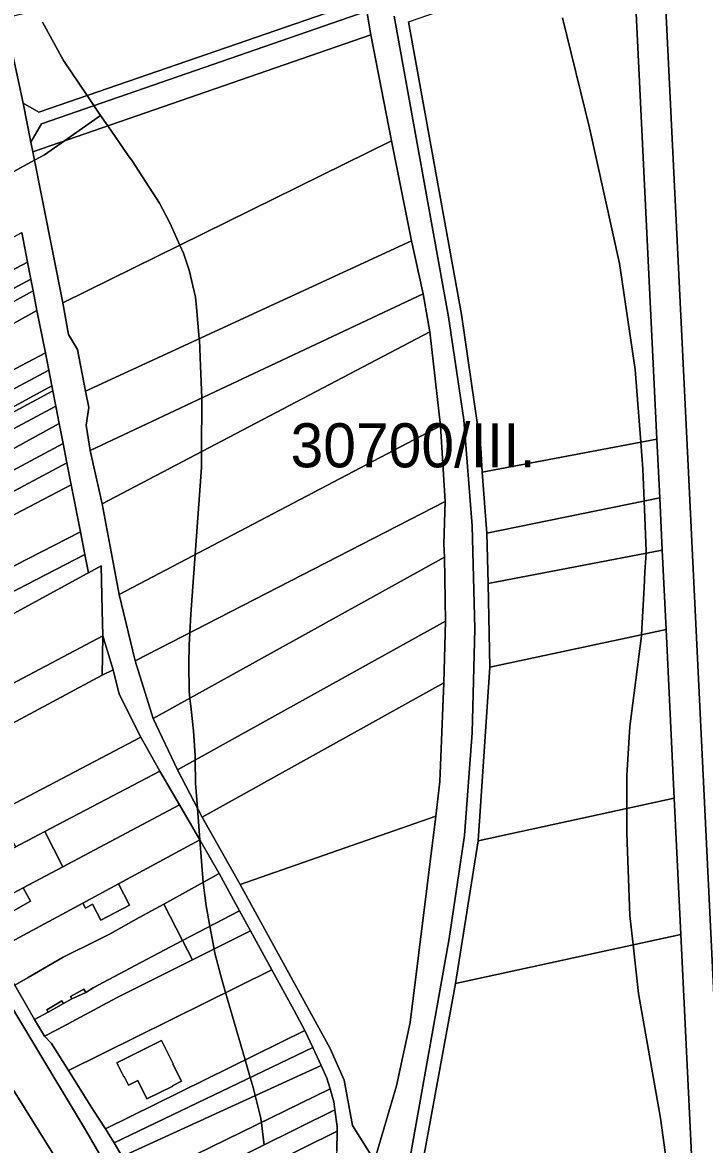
# Model space of a CAD drawing. Extents: x -521939 to -516426, y -1197857 to -1189551.
# Drawn here: x -520366.6 to -520134.1, y -1190608.9 to -1190226.7 of the extents above; entities that cross this region are included whole.
import ezdxf

# ---------------------------------------------------------------- set-up
doc = ezdxf.new("R2010")
doc.units = 0
for name, color, linetype in [('95560013', 7, 'Continuous'), ('95590013', 7, 'Continuous'), ('95610013', 7, 'Continuous'), ('95630013', 7, 'Continuous'), ('95640013', 7, 'Continuous'), ('95660013', 7, 'Continuous')]:
    doc.layers.add(name, color=color, linetype=linetype)

msp = doc.modelspace()

# ---------------------------------------------------------------- linework, layer by layer
at = {"layer": '95560013'}
for points in [[(-520109.18, -1190617.83), (-520127.96, -1190618.79), (-520131.03, -1190555.62), (-520139.79, -1190375.37), (-520148.48, -1190196.56), (-520129.95, -1190190.13), (-520121.22, -1190369.9), (-520112.49, -1190549.67)], [(-520127.96, -1190618.79), (-520138.15, -1190619.38), (-520142.13, -1190537.41), (-520144.39, -1190490.9), (-520147.18, -1190433.47), (-520148.49, -1190406.47), (-520149.36, -1190388.6), (-520150.33, -1190368.63), (-520158.52, -1190200.01), (-520148.48, -1190196.56), (-520139.79, -1190375.37), (-520131.03, -1190555.62)], [(-520372.66, -1190225.12), (-520254.69, -1190197.09), (-520249.83, -1190218.86), (-520361.08, -1190257.28), (-520366.37, -1190254.23)], [(-520150.33, -1190368.63), (-520209.83, -1190379.92), (-520210.28, -1190371.61), (-520216.94, -1190326.13), (-520235.01, -1190226.44), (-520158.52, -1190200.01)], [(-520363.12, -1190270.76), (-520247.81, -1190230.86), (-520240.81, -1190266.98), (-520352.86, -1190322.18)], [(-520240.81, -1190266.98), (-520234.02, -1190301.08), (-520345.06, -1190352.29), (-520347.86, -1190338.07), (-520350.9, -1190332.99), (-520352.86, -1190322.18)], [(-520366.87, -1190298.24), (-520364.88, -1190308.35), (-520480.03, -1190368.97), (-520484.26, -1190361.73)], [(-520344.85, -1190363.88), (-520343.97, -1190357.86), (-520345.06, -1190352.29), (-520234.02, -1190301.08), (-520229.98, -1190319.14), (-520343.5, -1190372.52)], [(-520363.75, -1190314.16), (-520476.65, -1190374.74), (-520480.03, -1190368.97), (-520364.88, -1190308.35)], [(-520363.75, -1190314.16), (-520362.96, -1190318.16), (-520474.06, -1190379.19), (-520476.65, -1190374.74)], [(-520474.06, -1190379.19), (-520362.96, -1190318.16), (-520361.67, -1190324.78), (-520470.42, -1190385.29)], [(-520227.7, -1190332.07), (-520339.48, -1190390.73), (-520343.5, -1190372.52), (-520229.98, -1190319.14)], [(-520361.67, -1190324.78), (-520358.8, -1190339.19), (-520464.79, -1190395.13), (-520470.42, -1190385.29)], [(-520339.48, -1190390.73), (-520227.7, -1190332.07), (-520224.06, -1190364.1), (-520333.62, -1190421.51)], [(-520358.8, -1190339.19), (-520357.64, -1190345.16), (-520461.6, -1190400.68), (-520464.79, -1190395.13)], [(-520356.65, -1190350.44), (-520458.54, -1190405.84), (-520461.6, -1190400.68), (-520357.64, -1190345.16)], [(-520458.54, -1190405.84), (-520356.65, -1190350.44), (-520356.28, -1190352.2), (-520457.88, -1190406.97)], [(-520356.28, -1190352.2), (-520355.24, -1190357.44), (-520455.54, -1190411.02), (-520457.88, -1190406.97)], [(-520455.54, -1190411.02), (-520355.24, -1190357.44), (-520354.1, -1190363.35), (-520452.05, -1190417.09)], [(-520352.77, -1190370.15), (-520449.33, -1190421.77), (-520452.05, -1190417.09), (-520354.1, -1190363.35)], [(-520333.62, -1190421.51), (-520224.06, -1190364.1), (-520222.52, -1190389.87), (-520328.19, -1190444.19)], [(-520209.83, -1190379.92), (-520150.33, -1190368.63), (-520149.36, -1190388.6), (-520208.23, -1190400.66)], [(-520352.77, -1190370.15), (-520351.48, -1190376.69), (-520446.15, -1190427.25), (-520449.33, -1190421.77)], [(-520349.98, -1190384.24), (-520442.94, -1190432.82), (-520446.15, -1190427.25), (-520351.48, -1190376.69)], [(-520442.94, -1190432.82), (-520349.98, -1190384.24), (-520346.85, -1190400.25), (-520435.78, -1190445.73)], [(-520222.95, -1190404.31), (-520222.72, -1190408.83), (-520322.01, -1190463.84), (-520328.19, -1190444.19), (-520222.52, -1190389.87)], [(-520208.23, -1190400.66), (-520149.36, -1190388.6), (-520148.49, -1190406.47), (-520207.83, -1190417.82)], [(-520345.34, -1190407.94), (-520431.58, -1190452.47), (-520433.93, -1190449.11), (-520435.78, -1190445.73), (-520346.85, -1190400.25)], [(-520207.83, -1190417.82), (-520148.49, -1190406.47), (-520147.18, -1190433.47), (-520207.24, -1190446.27)], [(-520427.37, -1190459.39), (-520428.66, -1190458.29), (-520431.58, -1190452.47), (-520345.34, -1190407.94), (-520344.11, -1190414.17), (-520344.6, -1190414.44), (-520393.65, -1190441.07), (-520400.84, -1190444.97), (-520407.42, -1190448.5), (-520423.37, -1190457.05)], [(-520222.42, -1190430.62), (-520313.7, -1190481.31), (-520322.01, -1190463.84), (-520222.72, -1190408.83)], [(-520222.42, -1190430.62), (-520222.94, -1190451.62), (-520305.38, -1190497.4), (-520313.7, -1190481.31)], [(-520211.22, -1190505.51), (-520207.24, -1190446.27), (-520147.18, -1190433.47), (-520144.39, -1190490.9)], [(-520417.03, -1190476.73), (-520339.16, -1190435.68), (-520339.46, -1190448.99), (-520384.22, -1190473.01), (-520410.78, -1190487.26)], [(-520305.38, -1190497.4), (-520222.94, -1190451.62), (-520224.3, -1190485.28), (-520225.71, -1190497.03), (-520292.37, -1190520.37)], [(-520218.93, -1190554.03), (-520211.22, -1190505.51), (-520144.39, -1190490.9), (-520142.13, -1190537.41)], [(-520308.66, -1190546.04), (-520288.83, -1190536.11), (-520281.56, -1190549.39), (-520350.92, -1190583.67), (-520356.67, -1190574.53), (-520359.14, -1190572.02), (-520354.45, -1190569.63), (-520334.53, -1190558.99)], [(-520218.93, -1190554.03), (-520142.13, -1190537.41), (-520138.15, -1190619.38), (-520206.24, -1190623.53), (-520211.94, -1190623.66), (-520214.66, -1190624.69), (-520229.44, -1190632.43), (-520232.78, -1190629.65)], [(-520270.32, -1190570.06), (-520267.58, -1190575.89), (-520335.39, -1190608.31), (-520338.33, -1190603.61)], [(-520264.82, -1190581.96), (-520332.64, -1190612.96), (-520335.39, -1190608.31), (-520267.58, -1190575.89)], [(-520261.69, -1190589.95), (-520327.5, -1190622.06), (-520332.64, -1190612.96), (-520264.82, -1190581.96), (-520262.79, -1190586.33)], [(-520327.5, -1190622.06), (-520261.69, -1190589.95), (-520260.46, -1190594.42), (-520260.08, -1190597.14), (-520323.87, -1190628.67)], [(-520260.08, -1190597.14), (-520259.34, -1190602.74), (-520259.34, -1190604.41), (-520320.59, -1190634.65), (-520323.87, -1190628.67)], [(-520259.34, -1190604.41), (-520259.47, -1190611.1), (-520259.64, -1190612.41), (-520317.05, -1190640.57), (-520319.31, -1190636.97), (-520320.59, -1190634.65)]]:
    msp.add_lwpolyline(points, close=True, dxfattribs=at)
at = {"layer": '95590013'}
for points in [[(-520417.03, -1190476.73), (-520420.7, -1190470.58), (-520417.02, -1190468.55), (-520411.72, -1190465.63), (-520387.48, -1190452.24), (-520393.65, -1190441.07), (-520344.6, -1190414.44), (-520344.11, -1190414.17), (-520339.83, -1190411.85), (-520339.41, -1190426.89), (-520339.16, -1190435.68)], [(-520372.13, -1190494.28), (-520384.22, -1190473.01), (-520339.46, -1190448.99), (-520335.69, -1190447.27), (-520333.6, -1190455.52), (-520326.28, -1190470.19), (-520371.21, -1190493.8)], [(-520375.39, -1190495.96), (-520372.13, -1190494.28), (-520371.21, -1190493.8), (-520326.28, -1190470.19), (-520319.79, -1190481.7), (-520358.95, -1190502.34), (-520364.73, -1190505.39), (-520367.81, -1190507.01), (-520368.89, -1190507.58)], [(-520358.95, -1190502.34), (-520319.79, -1190481.7), (-520313.06, -1190493.24), (-520352.85, -1190514.35)], [(-520318.43, -1190527.04), (-520299.49, -1190516.65), (-520292.56, -1190529.3), (-520312.03, -1190539.48)], [(-520292.56, -1190529.3), (-520288.83, -1190536.11), (-520308.66, -1190546.04), (-520312.03, -1190539.48)], [(-520270.32, -1190570.06), (-520338.33, -1190603.61), (-520342.37, -1190597.29), (-520350.92, -1190583.67), (-520281.56, -1190549.39), (-520273.96, -1190563.31)], [(-520334.43, -1190581.09), (-520332.09, -1190585.87), (-520331.95, -1190585.8), (-520330.49, -1190588.75), (-520327.25, -1190587.16), (-520324.18, -1190593.38), (-520315.38, -1190589.03), (-520315.45, -1190588.9), (-520312.42, -1190587.4), (-520315.36, -1190581.51), (-520315.23, -1190581.45), (-520319.15, -1190573.54)]]:
    msp.add_lwpolyline(points, close=True, dxfattribs=at)
at = {"layer": '95610013'}
msp.add_lwpolyline([(-520292.37, -1190520.37), (-520225.71, -1190497.03), (-520234.45, -1190567.4), (-520239.1, -1190588.96), (-520246.6, -1190614.37), (-520254.03, -1190602.44), (-520256.94, -1190586.97), (-520261.73, -1190576.17)], close=True, dxfattribs=at)
at = {"layer": '95630013'}
for points in [[(-520246.6, -1190614.37), (-520239.1, -1190588.96), (-520234.45, -1190567.4), (-520225.71, -1190497.03), (-520224.3, -1190485.28), (-520222.94, -1190451.62), (-520222.42, -1190430.62), (-520222.72, -1190408.83), (-520222.95, -1190404.31), (-520222.52, -1190389.87), (-520224.06, -1190364.1), (-520227.7, -1190332.07), (-520229.98, -1190319.14), (-520234.02, -1190301.08), (-520240.81, -1190266.98), (-520247.81, -1190230.86), (-520249.16, -1190222.86)], [(-520239.93, -1190224.53), (-520221.37, -1190326.93), (-520216.08, -1190362.02), (-520213.24, -1190398.18), (-520212.39, -1190433.21), (-520213.33, -1190468.66), (-520215.9, -1190503.61), (-520221.1, -1190538.7), (-520237.61, -1190631.08)]]:
    msp.add_lwpolyline(points, dxfattribs=at)
at = {"layer": '95640013'}
for points in [[(-520366.37, -1190254.23), (-520361.08, -1190257.28), (-520249.83, -1190218.86), (-520249.16, -1190222.86), (-520360.13, -1190261.18), (-520363.78, -1190267.42)], [(-520247.81, -1190230.86), (-520363.12, -1190270.76), (-520363.78, -1190267.42), (-520360.13, -1190261.18), (-520249.16, -1190222.86)], [(-520339.46, -1190448.99), (-520339.16, -1190435.68), (-520335.69, -1190447.27)], [(-520306.18, -1190505.19), (-520333.9, -1190520.12), (-520346.05, -1190526.67), (-520376.52, -1190543.09), (-520379.44, -1190538.17), (-520377.34, -1190537.25), (-520370.55, -1190533.42), (-520372.09, -1190530.67), (-520363.86, -1190526.03), (-520366.4, -1190521.54), (-520352.85, -1190514.35), (-520313.06, -1190493.24)], [(-520373.16, -1190525.12), (-520381.56, -1190529.77), (-520383.85, -1190531.04), (-520391.01, -1190519.48), (-520388.88, -1190518.25), (-520386.17, -1190516.69), (-520383.63, -1190515.35), (-520376.21, -1190511.44), (-520368.89, -1190507.58), (-520367.81, -1190507.01), (-520364.73, -1190505.39), (-520358.95, -1190502.34), (-520352.85, -1190514.35), (-520366.4, -1190521.54)], [(-520376.52, -1190543.09), (-520346.05, -1190526.67), (-520345.17, -1190528.37), (-520342.68, -1190527.08), (-520339.87, -1190532.49), (-520330.11, -1190527.43), (-520333.9, -1190520.12), (-520306.18, -1190505.19), (-520299.49, -1190516.65), (-520318.43, -1190527.04), (-520326.83, -1190531.65), (-520336.69, -1190537.11), (-520340.97, -1190539.35), (-520352.7, -1190545.07), (-520364.66, -1190552.06), (-520369.26, -1190554.67)], [(-520379.44, -1190538.17), (-520383.85, -1190531.04), (-520381.56, -1190529.77), (-520373.16, -1190525.12), (-520366.4, -1190521.54), (-520363.86, -1190526.03), (-520372.09, -1190530.67), (-520370.55, -1190533.42), (-520377.34, -1190537.25)], [(-520345.17, -1190528.37), (-520346.05, -1190526.67), (-520333.9, -1190520.12), (-520330.11, -1190527.43), (-520339.87, -1190532.49), (-520342.68, -1190527.08)], [(-520349.74, -1190559.31), (-520352.64, -1190560.91), (-520353.16, -1190560.04), (-520358.34, -1190563.01), (-520357.88, -1190563.8), (-520362.5, -1190566.32), (-520364.34, -1190563.2), (-520369.26, -1190554.67), (-520364.66, -1190552.06), (-520352.7, -1190545.07), (-520340.97, -1190539.35), (-520336.69, -1190537.11), (-520326.83, -1190531.65), (-520318.43, -1190527.04), (-520312.03, -1190539.48), (-520328.15, -1190547.9), (-520342.53, -1190555.58), (-520345.02, -1190557.12), (-520345.7, -1190556), (-520350.24, -1190558.48)], [(-520328.15, -1190547.9), (-520312.03, -1190539.48), (-520308.66, -1190546.04), (-520334.53, -1190558.99), (-520354.45, -1190569.63), (-520359.14, -1190572.02), (-520362.5, -1190566.32), (-520357.88, -1190563.8), (-520352.64, -1190560.91), (-520349.74, -1190559.31), (-520345.02, -1190557.12), (-520342.53, -1190555.58)], [(-520350.24, -1190558.48), (-520345.7, -1190556), (-520345.02, -1190557.12), (-520349.74, -1190559.31)], [(-520358.34, -1190563.01), (-520353.16, -1190560.04), (-520352.64, -1190560.91), (-520357.88, -1190563.8)], [(-520319.15, -1190573.54), (-520315.23, -1190581.45), (-520315.36, -1190581.51), (-520312.42, -1190587.4), (-520315.45, -1190588.9), (-520315.38, -1190589.03), (-520324.18, -1190593.38), (-520327.25, -1190587.16), (-520330.49, -1190588.75), (-520331.95, -1190585.8), (-520332.09, -1190585.87), (-520334.43, -1190581.09)]]:
    msp.add_lwpolyline(points, close=True, dxfattribs=at)
for points in [[(-520352.61, -1190617.78), (-520379.37, -1190575.04), (-520406.8, -1190528.05), (-520448.49, -1190457.74), (-520471.06, -1190419.32), (-520473.45, -1190415.9), (-520525.96, -1190330.07), (-520530.58, -1190322.93), (-520547.56, -1190295.76), (-520558.81, -1190277.75), (-520569.14, -1190261.44), (-520594.4, -1190222.18)], [(-520594.4, -1190222.18), (-520569.14, -1190261.44), (-520558.81, -1190277.75), (-520561.31, -1190279.11), (-520550.3, -1190297.23), (-520547.56, -1190295.76), (-520530.58, -1190322.93), (-520525.96, -1190330.07), (-520473.45, -1190415.9), (-520471.06, -1190419.32), (-520448.49, -1190457.74), (-520406.8, -1190528.05), (-520379.37, -1190575.04), (-520352.61, -1190617.78)], [(-520372.66, -1190225.12), (-520366.37, -1190254.23), (-520363.78, -1190267.42), (-520363.12, -1190270.76), (-520352.86, -1190322.18), (-520350.9, -1190332.99), (-520347.86, -1190338.07), (-520345.06, -1190352.29), (-520343.97, -1190357.86), (-520344.85, -1190363.88), (-520343.5, -1190372.52), (-520339.48, -1190390.73), (-520333.62, -1190421.51), (-520328.19, -1190444.19), (-520322.01, -1190463.84), (-520313.7, -1190481.31), (-520305.38, -1190497.4), (-520292.37, -1190520.37), (-520261.73, -1190576.17), (-520256.94, -1190586.97), (-520254.03, -1190602.44), (-520246.6, -1190614.37)], [(-520237.61, -1190631.08), (-520221.1, -1190538.7), (-520215.9, -1190503.61), (-520213.33, -1190468.66), (-520212.39, -1190433.21), (-520213.24, -1190398.18), (-520216.08, -1190362.02), (-520221.37, -1190326.93), (-520239.93, -1190224.53)], [(-520235.01, -1190226.44), (-520216.94, -1190326.13), (-520210.28, -1190371.61), (-520209.83, -1190379.92), (-520208.23, -1190400.66), (-520207.83, -1190417.82), (-520207.24, -1190446.27), (-520211.22, -1190505.51), (-520218.93, -1190554.03), (-520232.78, -1190629.65)], [(-520259.47, -1190611.1), (-520259.34, -1190604.41), (-520259.34, -1190602.74), (-520260.08, -1190597.14), (-520260.46, -1190594.42), (-520261.69, -1190589.95), (-520262.79, -1190586.33), (-520264.82, -1190581.96), (-520267.58, -1190575.89), (-520270.32, -1190570.06), (-520273.96, -1190563.31), (-520281.56, -1190549.39), (-520288.83, -1190536.11), (-520292.56, -1190529.3), (-520299.49, -1190516.65), (-520306.18, -1190505.19), (-520313.06, -1190493.24), (-520319.79, -1190481.7), (-520326.28, -1190470.19), (-520333.6, -1190455.52), (-520335.69, -1190447.27), (-520339.16, -1190435.68), (-520339.41, -1190426.89), (-520339.83, -1190411.85), (-520344.11, -1190414.17), (-520345.34, -1190407.94), (-520346.85, -1190400.25), (-520349.98, -1190384.24), (-520351.48, -1190376.69), (-520352.77, -1190370.15), (-520354.1, -1190363.35), (-520355.24, -1190357.44), (-520356.28, -1190352.2), (-520356.65, -1190350.44), (-520357.64, -1190345.16), (-520358.8, -1190339.19), (-520361.67, -1190324.78), (-520362.96, -1190318.16), (-520363.75, -1190314.16), (-520364.88, -1190308.35), (-520366.87, -1190298.24)], [(-520369.26, -1190554.67), (-520364.34, -1190563.2), (-520362.5, -1190566.32), (-520359.14, -1190572.02), (-520356.67, -1190574.53), (-520350.92, -1190583.67), (-520342.37, -1190597.29), (-520338.33, -1190603.61), (-520335.39, -1190608.31), (-520332.64, -1190612.96)], [(-520373.25, -1190557.02), (-520363.08, -1190574.03), (-520345.16, -1190603.9), (-520333.97, -1190623.14)], [(-520333.97, -1190623.14), (-520345.16, -1190603.9), (-520363.08, -1190574.03), (-520373.25, -1190557.02)]]:
    msp.add_lwpolyline(points, dxfattribs=at)
at = {"layer": '95660013'}
for points in [[(-520359.72, -1190226.62), (-520352.65, -1190239.6), (-520344.59, -1190251.59), (-520342.28, -1190255.02), (-520340.02, -1190258.38), (-520352.31, -1190267.02), (-520359.14, -1190271.82), (-520362.54, -1190273.66), (-520370.83, -1190278.15)], [(-520284.2, -1190609.06), (-520284.61, -1190605.53), (-520285.16, -1190601.4), (-520285.42, -1190599.5), (-520287.28, -1190592.23), (-520287.97, -1190589.53), (-520288.96, -1190586.11), (-520290.7, -1190580.11), (-520292.85, -1190572.69), (-520297.35, -1190557.19), (-520299.02, -1190551.42), (-520301.04, -1190543.7), (-520301.3, -1190542.35), (-520302.71, -1190534.6), (-520303.97, -1190527.64), (-520305.03, -1190519.66), (-520306.18, -1190505.19), (-520306.96, -1190494.35), (-520307.57, -1190485.85), (-520307.67, -1190477.96), (-520307.69, -1190476.5), (-520308.35, -1190467.98), (-520309.13, -1190460.59), (-520309.51, -1190456.92), (-520309.76, -1190454.55), (-520309.88, -1190445.34), (-520309.73, -1190438.83), (-520309.51, -1190434.59), (-520309.18, -1190428.3), (-520307.72, -1190407.94), (-520305.59, -1190378.34), (-520305.56, -1190372.93), (-520305.47, -1190354.7), (-520305.47, -1190354.64), (-520305.92, -1190343.65), (-520306.29, -1190334.76), (-520306.32, -1190334.42), (-520307.25, -1190323.81), (-520307.56, -1190320.27), (-520309.76, -1190311.12), (-520311.73, -1190305.32), (-520312.98, -1190302.53), (-520316.37, -1190295), (-520319.85, -1190288.28), (-520329.24, -1190273.79), (-520330.75, -1190271.63), (-520337.55, -1190261.91), (-520340.02, -1190258.38), (-520342.28, -1190255.02), (-520344.59, -1190251.59), (-520352.65, -1190239.6), (-520359.72, -1190226.62)], [(-520182.49, -1190225.08), (-520173.33, -1190262.59), (-520163.07, -1190308.78), (-520157.7, -1190344.94), (-520155.83, -1190369.67), (-520155.14, -1190378.77), (-520154.68, -1190389.69), (-520153.97, -1190406.76), (-520154.01, -1190407.53), (-520154.37, -1190413.88), (-520154.68, -1190419.23), (-520155.59, -1190435.26), (-520155.61, -1190435.69), (-520159.57, -1190466.48), (-520160.5, -1190483.28), (-520160.5, -1190494.42), (-520160.5, -1190502.87), (-520159.57, -1190530.87), (-520158.42, -1190540.94), (-520156.54, -1190557.46), (-520149.07, -1190599.92), (-520146.37, -1190619.88)], [(-520146.37, -1190619.88), (-520149.07, -1190599.92), (-520156.54, -1190557.46), (-520158.42, -1190540.94), (-520159.57, -1190530.87), (-520160.5, -1190502.87), (-520160.5, -1190494.42), (-520160.5, -1190483.28), (-520159.57, -1190466.48), (-520155.61, -1190435.69), (-520155.59, -1190435.26), (-520154.68, -1190419.23), (-520154.37, -1190413.88), (-520154.01, -1190407.53), (-520153.97, -1190406.76), (-520154.68, -1190389.69), (-520155.14, -1190378.77), (-520155.83, -1190369.67), (-520157.7, -1190344.94), (-520163.07, -1190308.78), (-520173.33, -1190262.59), (-520182.49, -1190225.08)], [(-520370.83, -1190278.15), (-520362.54, -1190273.66), (-520359.14, -1190271.82), (-520352.31, -1190267.02), (-520340.02, -1190258.38), (-520337.55, -1190261.91), (-520330.75, -1190271.63), (-520329.24, -1190273.79), (-520319.85, -1190288.28), (-520316.37, -1190295), (-520312.98, -1190302.53), (-520311.73, -1190305.32), (-520309.76, -1190311.12), (-520307.56, -1190320.27), (-520307.25, -1190323.81), (-520306.32, -1190334.42), (-520306.29, -1190334.76), (-520305.92, -1190343.65), (-520305.47, -1190354.64), (-520305.47, -1190354.7), (-520305.56, -1190372.93), (-520305.59, -1190378.34), (-520307.72, -1190407.94), (-520309.18, -1190428.3), (-520309.51, -1190434.59), (-520309.73, -1190438.83), (-520309.88, -1190445.34), (-520309.76, -1190454.55), (-520309.51, -1190456.92), (-520309.13, -1190460.59), (-520308.35, -1190467.98), (-520307.69, -1190476.5), (-520307.67, -1190477.96), (-520307.57, -1190485.85), (-520306.96, -1190494.35), (-520306.18, -1190505.19), (-520305.03, -1190519.66), (-520303.97, -1190527.64), (-520302.71, -1190534.6), (-520301.3, -1190542.35), (-520301.04, -1190543.7), (-520299.02, -1190551.42), (-520297.35, -1190557.19), (-520292.85, -1190572.69), (-520290.7, -1190580.11), (-520288.96, -1190586.11), (-520287.97, -1190589.53), (-520287.28, -1190592.23), (-520285.42, -1190599.5), (-520285.16, -1190601.4), (-520284.61, -1190605.53), (-520284.2, -1190609.06)]]:
    msp.add_lwpolyline(points, dxfattribs=at)

# ---------------------------------------------------------------- texts
msp.add_text('30700/III.', height=15, rotation=360, dxfattribs=at).set_placement((-520275.22, -1190378.24))

doc.saveas('drawing.dxf')
